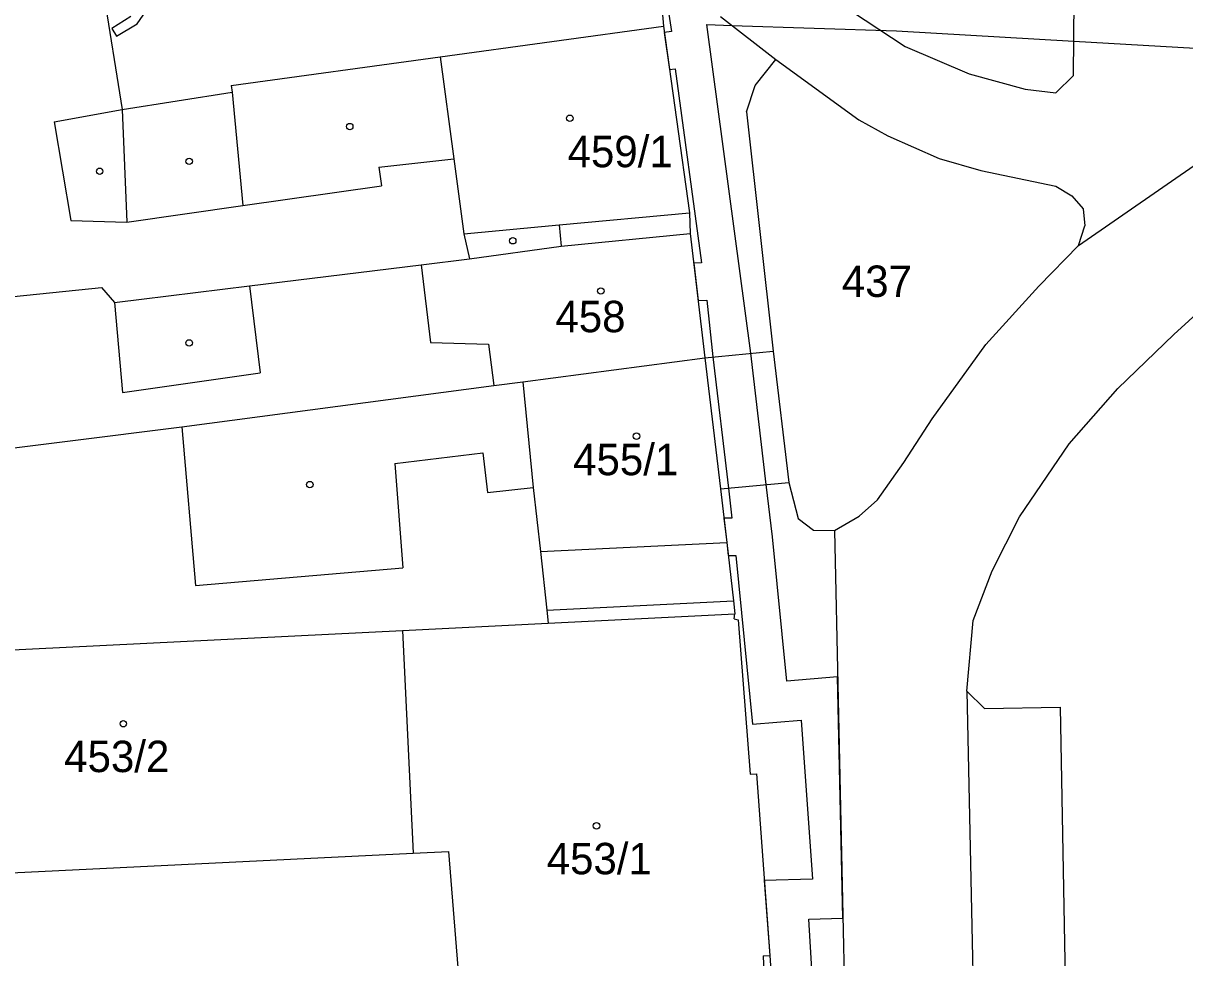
# Model space of a CAD drawing. Extents: x -785744 to -782822, y -1067550 to -1063910.
# Drawn here: x -783616.2 to -783553.3, y -1065440.7 to -1065390.1 of the extents above; entities that cross this region are included whole.
import ezdxf

# ---------------------------------------------------------------- set-up
doc = ezdxf.new("R2010")
doc.units = 0
for name, color, linetype in [('Hranice parcel', 7, 'Continuous'), ('Parcelní čísla', 7, 'Continuous'), ('Vnitřní kresba', 7, 'Continuous'), ('Věcná břemena k části', 7, 'Continuous'), ('Značky budov', 7, 'Continuous')]:
    doc.layers.add(name, color=color, linetype=linetype)

msp = doc.modelspace()

# ---------------------------------------------------------------- linework, layer by layer
at = {"layer": 'Hranice parcel'}
msp.add_line((-783624.51, -1065436.46), (-783595.05, -1065435.02), dxfattribs=at)
for points in [[(-783611.83, -1065388.34), (-783610.81, -1065394.77)], [(-783581.66, -1065388.59), (-783581.52, -1065390.27)], [(-783593.59, -1065391.93), (-783581.52, -1065390.27)], [(-783581.52, -1065390.27), (-783580.11, -1065400.37)], [(-783604.91, -1065393.48), (-783593.59, -1065391.93)], [(-783610.81, -1065394.77), (-783604.85, -1065393.84)], [(-783604.91, -1065393.48), (-783604.85, -1065393.84)], [(-783559.06, -1065402.13), (-783547.76, -1065394.33)], [(-783580.11, -1065400.37), (-783580.06, -1065401.49)], [(-783587.05, -1065402.18), (-783580.06, -1065401.49)], [(-783580.06, -1065401.49), (-783579.27, -1065408.21)], [(-783561.2, -1065404.33), (-783559.06, -1065402.13)], [(-783592, -1065402.86), (-783587.05, -1065402.18)], [(-783603.92, -1065404.32), (-783594.62, -1065403.18)], [(-783594.62, -1065403.18), (-783592, -1065402.86)], [(-783621.43, -1065405.38), (-783611.93, -1065404.41)], [(-783611.93, -1065404.41), (-783611.22, -1065405.22)], [(-783611.22, -1065405.22), (-783603.92, -1065404.32)], [(-783564.07, -1065407.49), (-783561.2, -1065404.33)], [(-783553.9, -1065406.95), (-783552.28, -1065405.48)], [(-783556.92, -1065409.87), (-783553.9, -1065406.95)], [(-783566.98, -1065411.51), (-783564.07, -1065407.49)], [(-783589.12, -1065409.51), (-783579.27, -1065408.21)], [(-783579.27, -1065408.21), (-783578.43, -1065415.31)], [(-783590.69, -1065409.71), (-783589.12, -1065409.51)], [(-783607.57, -1065411.95), (-783590.69, -1065409.71)], [(-783559.56, -1065412.87), (-783556.92, -1065409.87)], [(-783568.5, -1065413.88), (-783566.98, -1065411.51)], [(-783619.83, -1065413.49), (-783607.57, -1065411.95)], [(-783562.24, -1065416.82), (-783559.56, -1065412.87)], [(-783569.94, -1065415.9), (-783568.5, -1065413.88)], [(-783578.43, -1065415.31), (-783578.09, -1065418.22)], [(-783570.93, -1065416.79), (-783569.94, -1065415.9)], [(-783572.26, -1065417.56), (-783570.93, -1065416.79)], [(-783563.72, -1065419.75), (-783562.24, -1065416.82)], [(-783572.26, -1065417.56), (-783571.46, -1065454.22)], [(-783578.09, -1065418.22), (-783577.73, -1065421.37)], [(-783564.75, -1065422.44), (-783563.72, -1065419.75)], [(-783577.73, -1065421.37), (-783577.65, -1065422.07)], [(-783587.75, -1065422.57), (-783577.65, -1065422.07)], [(-783577.69, -1065422.35), (-783577.65, -1065422.07)], [(-783595.64, -1065422.97), (-783587.75, -1065422.57)], [(-783577.69, -1065422.35), (-783577.47, -1065422.39)], [(-783577.47, -1065422.39), (-783576.82, -1065430.76)], [(-783565.1, -1065426.26), (-783564.75, -1065422.44)], [(-783625.87, -1065424.48), (-783595.64, -1065422.97)], [(-783595.64, -1065422.97), (-783595.05, -1065435.02)], [(-783565.1, -1065426.26), (-783563.84, -1065485.66)], [(-783576.82, -1065430.76), (-783576.48, -1065430.74)], [(-783576.48, -1065430.74), (-783575.76, -1065440.56)], [(-783595.05, -1065435.02), (-783593.15, -1065434.93)], [(-783593.15, -1065434.93), (-783592.27, -1065445.93)], [(-783576.12, -1065440.58), (-783575.76, -1065440.56)], [(-783576.12, -1065440.58), (-783575.75, -1065449.29)]]:
    msp.add_lwpolyline(points, dxfattribs=at)
at = {"layer": 'Vnitřní kresba'}
for points in [[(-783572.77, -1065388.49), (-783568.43, -1065391.37)], [(-783559.33, -1065392.94), (-783559.29, -1065388.83)], [(-783578.42, -1065389.75), (-783575.43, -1065392.07)], [(-783568.43, -1065391.37), (-783564.98, -1065392.85)], [(-783593.59, -1065391.93), (-783592.86, -1065397.45)], [(-783576.55, -1065393.47), (-783575.43, -1065392.07)], [(-783575.43, -1065392.07), (-783570.95, -1065395.34)], [(-783564.98, -1065392.85), (-783561.95, -1065393.67)], [(-783560.28, -1065393.87), (-783559.33, -1065392.94)], [(-783604.85, -1065393.84), (-783604.27, -1065399.97)], [(-783577.02, -1065394.91), (-783576.55, -1065393.47)], [(-783561.95, -1065393.67), (-783560.28, -1065393.87)], [(-783614.48, -1065395.44), (-783610.81, -1065394.77)], [(-783610.81, -1065394.77), (-783610.55, -1065400.87)], [(-783577.02, -1065394.91), (-783575.57, -1065407.85)], [(-783614.48, -1065395.44), (-783613.58, -1065400.79)], [(-783570.95, -1065395.34), (-783569.37, -1065396.2)], [(-783569.37, -1065396.2), (-783566.59, -1065397.42)], [(-783596.91, -1065397.9), (-783592.86, -1065397.45)], [(-783592.86, -1065397.45), (-783592.32, -1065401.5)], [(-783566.59, -1065397.42), (-783564.34, -1065398.07)], [(-783596.91, -1065397.9), (-783596.77, -1065398.9)], [(-783564.34, -1065398.07), (-783560.29, -1065398.92)], [(-783604.27, -1065399.97), (-783596.77, -1065398.9)], [(-783560.29, -1065398.92), (-783559.42, -1065399.44)], [(-783559.42, -1065399.44), (-783558.81, -1065400.16)], [(-783610.55, -1065400.87), (-783604.27, -1065399.97)], [(-783558.81, -1065400.16), (-783558.71, -1065401.07)], [(-783613.58, -1065400.79), (-783610.55, -1065400.87)], [(-783587.16, -1065401.02), (-783580.11, -1065400.37)], [(-783592.32, -1065401.5), (-783587.16, -1065401.02)], [(-783592.32, -1065401.5), (-783592, -1065402.86)], [(-783587.16, -1065401.02), (-783587.05, -1065402.18)], [(-783559.06, -1065402.13), (-783558.71, -1065401.07)], [(-783594.62, -1065403.18), (-783594.11, -1065407.38)], [(-783603.92, -1065404.32), (-783603.34, -1065409.02)], [(-783611.22, -1065405.22), (-783610.78, -1065410.09)], [(-783594.11, -1065407.38), (-783590.98, -1065407.48)], [(-783590.98, -1065407.48), (-783590.69, -1065409.71)], [(-783579.27, -1065408.21), (-783575.57, -1065407.85)], [(-783575.57, -1065407.85), (-783574.73, -1065414.96)], [(-783610.78, -1065410.09), (-783603.34, -1065409.02)], [(-783589.12, -1065409.51), (-783588.56, -1065415.23)], [(-783607.57, -1065411.95), (-783606.83, -1065420.54)], [(-783596.05, -1065413.93), (-783591.29, -1065413.36)], [(-783591.29, -1065413.36), (-783591.04, -1065415.51)], [(-783596.05, -1065413.93), (-783595.62, -1065419.58)], [(-783591.04, -1065415.51), (-783588.56, -1065415.23)], [(-783588.56, -1065415.23), (-783588.17, -1065418.7)], [(-783578.43, -1065415.31), (-783574.73, -1065414.96)], [(-783574.73, -1065414.96), (-783574.23, -1065416.92)], [(-783574.23, -1065416.92), (-783573.4, -1065417.54)], [(-783573.4, -1065417.54), (-783572.26, -1065417.56)], [(-783588.17, -1065418.7), (-783578.09, -1065418.22)], [(-783588.17, -1065418.7), (-783587.82, -1065421.87)], [(-783606.83, -1065420.54), (-783595.62, -1065419.58)], [(-783587.82, -1065421.87), (-783577.73, -1065421.37)], [(-783587.82, -1065421.87), (-783587.75, -1065422.57)], [(-783565.1, -1065426.26), (-783564.15, -1065427.19)], [(-783564.15, -1065427.19), (-783560.05, -1065427.12)], [(-783560.05, -1065427.12), (-783559.56, -1065453.63)]]:
    msp.add_lwpolyline(points, dxfattribs=at)
at = {"layer": 'Věcná břemena k části'}
for points in [[(-783581.37, -1065388.65), (-783581.08, -1065390.55)], [(-783609.99, -1065390.13), (-783609.34, -1065389.2)], [(-783610.34, -1065389.75), (-783611.37, -1065390.39)], [(-783611.11, -1065390.81), (-783609.99, -1065390.13)], [(-783579.16, -1065390.18), (-783577.81, -1065390.22)], [(-783576.79, -1065407.97), (-783579.16, -1065390.18)], [(-783611.37, -1065390.39), (-783611.11, -1065390.81)], [(-783581.08, -1065390.55), (-783581.47, -1065390.6)], [(-783581.47, -1065390.6), (-783581.19, -1065392.61)], [(-783577.81, -1065390.22), (-783568.91, -1065390.52)], [(-783568.91, -1065390.52), (-783559.31, -1065391.07)], [(-783559.31, -1065391.07), (-783544, -1065391.96)], [(-783581.19, -1065392.61), (-783580.88, -1065392.57)], [(-783580.88, -1065392.57), (-783579.45, -1065403.08)], [(-783579.45, -1065403.08), (-783579.87, -1065403.09)], [(-783579.87, -1065403.09), (-783579.63, -1065405.11)], [(-783579.63, -1065405.11), (-783579.17, -1065405.1)], [(-783579.17, -1065405.1), (-783578.85, -1065408.17)], [(-783578.85, -1065408.17), (-783578, -1065415.27)], [(-783575.95, -1065415.07), (-783576.79, -1065407.97)], [(-783578, -1065415.27), (-783577.81, -1065416.89)], [(-783575.61, -1065417.9), (-783575.95, -1065415.07)], [(-783578.25, -1065416.89), (-783578.09, -1065418.22)], [(-783577.81, -1065416.89), (-783578.25, -1065416.89)], [(-783578.09, -1065418.22), (-783578.01, -1065418.91)], [(-783574.84, -1065425.72), (-783575.61, -1065417.9)], [(-783578.01, -1065418.91), (-783577.59, -1065418.91)], [(-783577.59, -1065418.91), (-783576.69, -1065428.04)], [(-783572.09, -1065425.48), (-783574.84, -1065425.72)], [(-783571.8, -1065438.55), (-783572.09, -1065425.48)], [(-783576.69, -1065428.04), (-783574.06, -1065427.82)], [(-783574.06, -1065427.82), (-783573.44, -1065436.43)], [(-783573.44, -1065436.43), (-783576.06, -1065436.5)], [(-783576.06, -1065436.5), (-783575.76, -1065440.56)], [(-783573.65, -1065438.6), (-783571.8, -1065438.55)], [(-783573, -1065449.46), (-783573.65, -1065438.6)], [(-783575.76, -1065440.56), (-783575.21, -1065448.66)]]:
    msp.add_lwpolyline(points, dxfattribs=at)
at = {"layer": 'Značky budov'}
for centre in [(-783586.58, -1065395.25), (-783598.49, -1065395.7), (-783607.18, -1065397.58), (-783612.02, -1065398.12), (-783589.67, -1065401.88), (-783584.9, -1065404.6), (-783607.18, -1065407.41), (-783582.97, -1065412.46), (-783600.65, -1065415.08), (-783610.74, -1065428.02), (-783585.14, -1065433.55)]:
    msp.add_circle(centre, 0.175, dxfattribs=at)

# ---------------------------------------------------------------- texts
at = {"layer": 'Parcelní čísla'}
for s, p in [('459/1', (-783586.7, -1065397.9)), ('437', (-783571.86, -1065404.92)), ('458', (-783587.36, -1065406.83)), ('455/1', (-783586.4, -1065414.57)), ('453/2', (-783613.94, -1065430.64)), ('453/1', (-783587.83, -1065436.17))]:
    msp.add_text(s, height=1.7, dxfattribs=at).set_placement(p)

doc.saveas('drawing.dxf')
